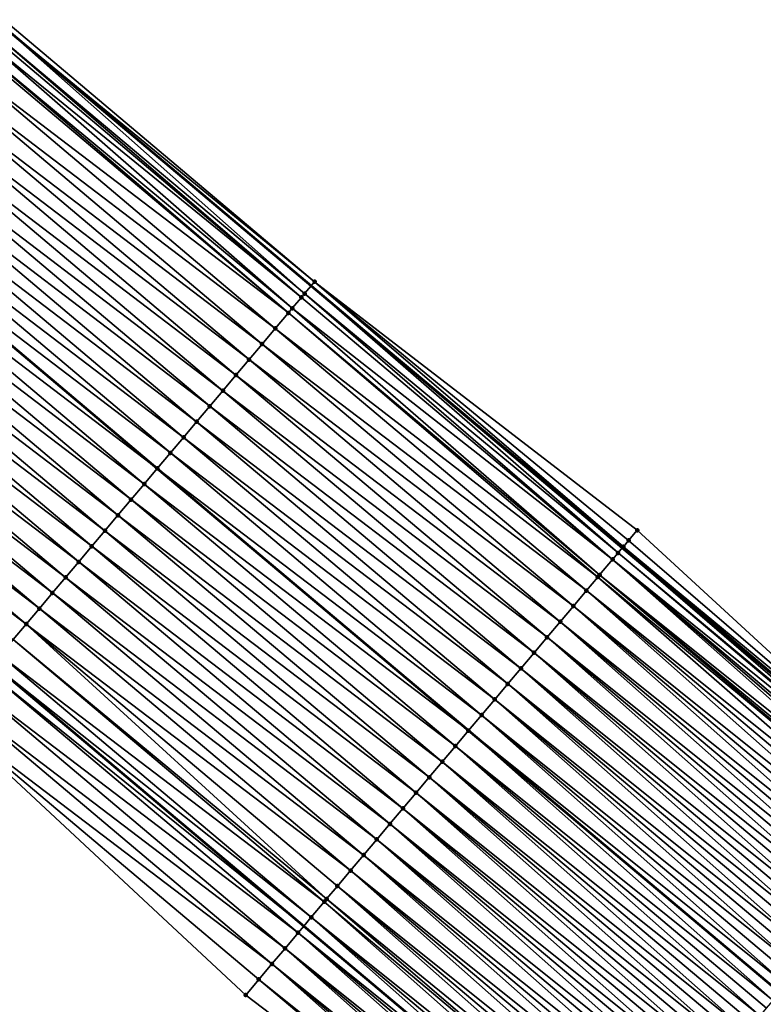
# Model space of a CAD drawing. Header units: feet. Extents: x 2007189 to 2022806, y 818621 to 837694.
# Tile 398 of 656: x 2016735 to 2016772, y 819123 to 819172. Entities that reach past the tile are written whole.
import ezdxf

# ---------------------------------------------------------------- set-up
doc = ezdxf.new("R2010")
doc.units = ezdxf.units.FT
doc.header["$MEASUREMENT"] = 0
for name, color, linetype, lineweight in [('EP_Travel Lane', 172, 'Continuous', 53), ('Road Shots', 141, 'Continuous', 100), ('Road X-Section', 40, 'Continuous', 13), ('STRIPING', 60, 'Continuous', 53)]:
    doc.layers.add(name, color=color, linetype=linetype, lineweight=lineweight)
doc.layers.add('I-77-MM17-21_SB-Surface-Border', color=7, linetype='Continuous')
doc.layers.add('I-77-MM17-21_SB-Surface-TIN', color=7, linetype='Continuous')

msp = doc.modelspace()

# ---------------------------------------------------------------- linework, layer by layer
at = {"layer": 'EP_Travel Lane'}
for points in [[(2016734.380056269, 819171.5816410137, 274.3019561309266), (2016749.65505463, 819158.6942299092, 274.5888565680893), (2016764.952011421, 819145.8127301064, 274.8540412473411), (2016780.24919519, 819132.9310391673, 275.095501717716), (2016795.546419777, 819120.0493138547, 275.3326984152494), (2016810.843294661, 819107.1678830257, 275.6064427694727), (2016826.140308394, 819094.2863352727, 275.865672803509), (2016841.437434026, 819081.4046932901, 276.1132194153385), (2016856.734659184, 819068.5229674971, 276.350354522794), (2016872.031767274, 819055.6413402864, 276.5997191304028), (2016887.328814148, 819042.7597646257, 276.8554896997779), (2016902.61822396, 819029.8883168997, 277.0957903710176), (2016917.924966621, 819017.0178879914, 277.3409258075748), (2016933.231830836, 819004.1473568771, 277.5682917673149), (2016948.538951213, 818991.2766103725, 277.7582244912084), (2016963.846316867, 818978.4056576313, 277.9123149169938), (2016979.153692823, 818965.5346962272, 278.0648903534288), (2016994.461046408, 818952.6637536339, 278.2207400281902), (2017009.768130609, 818939.7930375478, 278.4159691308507), (2017025.075442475, 818926.9221300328, 278.577906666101), (2017040.382905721, 818914.0510952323, 278.7177266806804), (2017055.672095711, 818901.2072486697, 278.841691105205), (2017071.0103465, 818888.3726488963, 278.9807868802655), (2017086.348633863, 818875.5380185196, 279.1001611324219)], [(2016733.999429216, 819140.1034043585, 274.1678343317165), (2016749.296424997, 819127.221880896, 274.4294133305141), (2016764.59372578, 819114.3401005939, 274.6591212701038), (2016779.89070353, 819101.4585923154, 274.9225861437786), (2016795.18778303, 819088.576998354, 275.1754161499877), (2016810.484822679, 819075.6954379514, 275.4324137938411), (2016825.782035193, 819062.8137319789, 275.6713380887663), (2016841.079173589, 819049.9320884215, 275.9180162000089), (2016856.376299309, 819037.0504555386, 276.1660225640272), (2016871.673332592, 819024.1689004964, 276.4236824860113), (2016886.982882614, 819011.2875277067, 276.6819348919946), (2016902.308022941, 818998.4390243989, 276.9303344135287), (2016917.633320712, 818985.5903890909, 277.155754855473), (2016932.95899216, 818972.7414404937, 277.3266247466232), (2016948.284831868, 818959.8923508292, 277.4729298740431), (2016963.610795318, 818947.0431574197, 277.6011788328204), (2016978.936536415, 818934.1941504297, 277.7618819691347), (2016994.26224747, 818921.3451686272, 277.9269635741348), (2017009.587746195, 818908.4963648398, 278.12305330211), (2017024.913461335, 818895.6473796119, 278.287547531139), (2017040.259477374, 818882.7864861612, 278.4217461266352), (2017055.598698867, 818869.9530697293, 278.5670416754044), (2017070.938029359, 818857.1195621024, 278.6535262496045), (2017086.277400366, 818844.286020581, 278.7181300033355)]]:
    msp.add_polyline3d(points, dxfattribs=at)
at = {"layer": 'I-77-MM17-21_SB-Surface-Border', "color": 3, "linetype": 'Continuous', "lineweight": -3}
for points in [[(2016734.553570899, 819171.7871374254, 274.2982413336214), (2016749.827811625, 819158.8992363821, 274.5862957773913), (2016765.686244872, 819146.6837108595, 274.8268820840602), (2016780.416064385, 819133.1290581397, 275.092997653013), (2016796.032614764, 819120.6261246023, 275.3180298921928), (2016811.648880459, 819108.1234309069, 275.5728208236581), (2016827.587508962, 819096.0029443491, 275.8056849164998), (2016841.914864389, 819081.9709663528, 276.091629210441), (2016857.209051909, 819069.0858257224, 276.3385874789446), (2016872.503199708, 819056.2007185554, 276.5896925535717), (2016887.797254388, 819043.3156898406, 276.8505400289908), (2016902.761911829, 819030.0591826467, 277.0942366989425), (2016918.068658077, 819017.1887507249, 277.3388480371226), (2016933.37552812, 819004.3182147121, 277.5653623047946), (2016948.682644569, 818991.4474715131, 277.755869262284), (2016964.311828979, 818978.9591840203, 277.9047523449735), (2016979.619272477, 818966.0881658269, 278.0474565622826), (2016995.248594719, 818953.5997624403, 278.1761907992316), (2017011.199279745, 818941.4944076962, 278.3663677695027), (2017025.540950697, 818927.4756597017, 278.5709130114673), (2017041.170315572, 818914.9872204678, 278.6934134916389), (2017056.457146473, 818902.1453214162, 278.8100806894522), (2017071.795391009, 818889.3107383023, 278.9555836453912), (2017086.491902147, 818875.709227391, 279.0983096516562)], [(2017085.954980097, 818843.9006351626, 278.6995043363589), (2017070.209611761, 818856.2489015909, 278.6138580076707), (2017054.652584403, 818868.8221821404, 278.51044431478), (2017039.253249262, 818881.5837598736, 278.3655220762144), (2017023.470538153, 818893.9304283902, 278.2235324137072), (2017007.420183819, 818905.9170554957, 278.0195860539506), (2016992.481850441, 818919.2264905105, 277.8362537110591), (2016977.717256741, 818932.7433000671, 277.7066960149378), (2016961.341886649, 818944.3440322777, 277.5491763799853), (2016947.274771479, 818958.6908833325, 277.4580087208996), (2016932.596480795, 818972.3101950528, 277.3185388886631), (2016915.047826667, 818982.5151392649, 277.131746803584), (2016900.012915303, 818995.7091841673, 276.9102384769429), (2016884.092850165, 819007.8499312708, 276.6463734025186), (2016869.116902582, 819021.1336139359, 276.3774182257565), (2016853.500769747, 819033.6361956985, 276.1087442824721), (2016837.88433416, 819046.1390325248, 275.8717059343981), (2016822.268144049, 819058.6416625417, 275.6090141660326), (2016807.295925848, 819071.909341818, 275.3812706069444), (2016792.001816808, 819084.7944163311, 275.1261050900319), (2016777.351884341, 819098.4443676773, 274.8844872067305), (2016762.380124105, 819111.7116611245, 274.6088648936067), (2016746.441525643, 819123.8321223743, 274.3728565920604), (2016731.791721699, 819137.481965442, 274.1178048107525)]]:
    msp.add_polyline3d(points, dxfattribs=at)
at = {"layer": 'I-77-MM17-21_SB-Surface-TIN', "color": 128, "linetype": 'Continuous', "lineweight": -3}
for points in [[(2016734.553570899, 819171.7871374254, 274.2982413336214), (2016734.380056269, 819171.5816410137, 274.3019561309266), (2016749.827811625, 819158.8992363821, 274.5862957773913)], [(2016733.908456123, 819171.0230517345, 274.3087190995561), (2016749.183442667, 819158.1345216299, 274.592861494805), (2016734.02535309, 819171.1615598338, 274.3095500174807)], [(2016734.02535309, 819171.1615598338, 274.3095500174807), (2016749.339620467, 819158.3199119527, 274.5935322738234), (2016734.380056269, 819171.5816410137, 274.3019561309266)], [(2016734.02535309, 819171.1615598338, 274.3095500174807), (2016749.183442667, 819158.1345216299, 274.592861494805), (2016749.339620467, 819158.3199119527, 274.5935322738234)], [(2016749.827811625, 819158.8992363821, 274.5862957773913), (2016734.380056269, 819171.5816410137, 274.3019561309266), (2016749.65505463, 819158.6942299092, 274.5888565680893)], [(2016749.339620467, 819158.3199119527, 274.5935322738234), (2016749.65505463, 819158.6942299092, 274.5888565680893), (2016734.380056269, 819171.5816410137, 274.3019561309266)], [(2016733.35069616, 819170.3619645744, 274.2938651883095), (2016748.729820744, 819157.5959355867, 274.5849545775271), (2016733.671812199, 819170.7426068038, 274.3043766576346)], [(2016733.671812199, 819170.7426068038, 274.3043766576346), (2016749.183442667, 819158.1345216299, 274.592861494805), (2016733.908456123, 819171.0230517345, 274.3087190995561)], [(2016733.671812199, 819170.7426068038, 274.3043766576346), (2016748.729820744, 819157.5959355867, 274.5849545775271), (2016749.183442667, 819158.1345216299, 274.592861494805)], [(2016732.618845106, 819169.4943582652, 274.2652937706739), (2016748.539262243, 819157.3696480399, 274.5797206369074), (2016733.263616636, 819170.25873368, 274.2905431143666)], [(2016733.263616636, 819170.25873368, 274.2905431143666), (2016748.539262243, 819157.3696480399, 274.5797206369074), (2016733.35069616, 819170.3619645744, 274.2938651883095)], [(2016733.35069616, 819170.3619645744, 274.2938651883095), (2016748.539262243, 819157.3696480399, 274.5797206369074), (2016748.729820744, 819157.5959355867, 274.5849545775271)], [(2016731.974019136, 819168.7300288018, 274.2457109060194), (2016747.895154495, 819156.604713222, 274.5589833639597), (2016732.618845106, 819169.4943582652, 274.2652937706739)], [(2016732.618845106, 819169.4943582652, 274.2652937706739), (2016747.895154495, 819156.604713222, 274.5589833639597), (2016748.539262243, 819157.3696480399, 274.5797206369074)], [(2016731.329152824, 819167.965733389, 274.2303269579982), (2016747.251024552, 819155.8397971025, 274.5405659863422), (2016731.974019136, 819168.7300288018, 274.2457109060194)], [(2016731.974019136, 819168.7300288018, 274.2457109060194), (2016747.251024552, 819155.8397971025, 274.5405659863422), (2016747.895154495, 819156.604713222, 274.5589833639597)], [(2016730.684285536, 819167.2014388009, 274.2150447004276), (2016746.606871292, 819155.0749006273, 274.5245858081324), (2016731.329152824, 819167.965733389, 274.2303269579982)], [(2016731.329152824, 819167.965733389, 274.2303269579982), (2016746.606871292, 819155.0749006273, 274.5245858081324), (2016747.251024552, 819155.8397971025, 274.5405659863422)], [(2016730.039423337, 819166.4371399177, 274.1992328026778), (2016745.962719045, 819154.310003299, 274.5084997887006), (2016730.684285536, 819167.2014388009, 274.2150447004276)], [(2016730.684285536, 819167.2014388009, 274.2150447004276), (2016745.962719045, 819154.310003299, 274.5084997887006), (2016746.606871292, 819155.0749006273, 274.5245858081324)], [(2016729.394579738, 819165.6728253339, 274.1814847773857), (2016745.318578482, 819153.5450961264, 274.4911924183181), (2016730.039423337, 819166.4371399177, 274.1992328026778)], [(2016730.039423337, 819166.4371399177, 274.1992328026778), (2016745.318578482, 819153.5450961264, 274.4911924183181), (2016745.962719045, 819154.310003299, 274.5084997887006)], [(2016728.749747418, 819164.9085012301, 274.1625628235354), (2016744.674448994, 819152.7801796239, 274.4727275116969), (2016729.394579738, 819165.6728253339, 274.1814847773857)], [(2016729.394579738, 819165.6728253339, 274.1814847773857), (2016744.674448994, 819152.7801796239, 274.4727275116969), (2016745.318578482, 819153.5450961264, 274.4911924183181)], [(2016728.104917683, 819164.1441749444, 274.14337180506), (2016744.030328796, 819152.0152552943, 274.4532915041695), (2016728.749747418, 819164.9085012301, 274.1625628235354)], [(2016728.749747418, 819164.9085012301, 274.1625628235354), (2016744.030328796, 819152.0152552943, 274.4532915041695), (2016744.674448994, 819152.7801796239, 274.4727275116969)], [(2016727.460077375, 819163.3798575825, 274.1252812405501), (2016743.38619358, 819151.2503436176, 274.4354253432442), (2016728.104917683, 819164.1441749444, 274.14337180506)], [(2016728.104917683, 819164.1441749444, 274.14337180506), (2016743.38619358, 819151.2503436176, 274.4354253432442), (2016744.030328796, 819152.0152552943, 274.4532915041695)], [(2016727.460077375, 819163.3798575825, 274.1252812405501), (2016726.815235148, 819162.6155415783, 274.107376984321), (2016742.742045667, 819150.4854426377, 274.4188862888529)], [(2016727.460077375, 819163.3798575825, 274.1252812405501), (2016742.742045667, 819150.4854426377, 274.4188862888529), (2016743.38619358, 819151.2503436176, 274.4354253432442)], [(2016726.170388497, 819161.8512298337, 274.0899601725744), (2016742.097894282, 819149.720544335, 274.4026973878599), (2016726.815235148, 819162.6155415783, 274.107376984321)], [(2016742.742045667, 819150.4854426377, 274.4188862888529), (2016726.815235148, 819162.6155415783, 274.107376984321), (2016742.097894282, 819149.720544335, 274.4026973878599)], [(2016725.525535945, 819161.0869228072, 274.0731440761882), (2016741.453742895, 819148.9556465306, 274.3865342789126), (2016726.170388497, 819161.8512298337, 274.0899601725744)], [(2016726.170388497, 819161.8512298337, 274.0899601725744), (2016741.453742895, 819148.9556465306, 274.3865342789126), (2016742.097894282, 819149.720544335, 274.4026973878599)], [(2016724.880683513, 819160.3226156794, 274.0563155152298), (2016740.809591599, 819148.1907484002, 274.3703487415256), (2016725.525535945, 819161.0869228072, 274.0731440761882)], [(2016725.525535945, 819161.0869228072, 274.0731440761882), (2016740.809591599, 819148.1907484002, 274.3703487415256), (2016741.453742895, 819148.9556465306, 274.3865342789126)], [(2016724.235834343, 819159.5583057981, 274.0391473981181), (2016740.165468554, 819147.4258264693, 274.3512103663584), (2016724.880683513, 819160.3226156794, 274.0563155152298)], [(2016724.880683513, 819160.3226156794, 274.0563155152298), (2016740.165468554, 819147.4258264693, 274.3512103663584), (2016740.809591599, 819148.1907484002, 274.3703487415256)], [(2016723.590988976, 819158.793992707, 274.0215834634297), (2016739.52134897, 819146.6609016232, 274.3317102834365), (2016724.235834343, 819159.5583057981, 274.0391473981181)], [(2016724.235834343, 819159.5583057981, 274.0391473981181), (2016739.52134897, 819146.6609016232, 274.3317102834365), (2016740.165468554, 819147.4258264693, 274.3512103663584)], [(2016722.946140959, 819158.0296818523, 274.0042952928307), (2016738.877224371, 819145.8959810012, 274.3127342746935), (2016723.590988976, 819158.793992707, 274.0215834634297)], [(2016723.590988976, 819158.793992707, 274.0215834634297), (2016738.877224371, 819145.8959810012, 274.3127342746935), (2016739.52134897, 819146.6609016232, 274.3317102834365)], [(2016749.339620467, 819158.3199119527, 274.5935322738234), (2016764.746660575, 819145.5688916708, 274.8491719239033), (2016749.65505463, 819158.6942299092, 274.5888565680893)], [(2016765.00514308, 819145.8758198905, 274.8553011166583), (2016749.827811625, 819158.8992363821, 274.5862957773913), (2016749.65505463, 819158.6942299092, 274.5888565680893)], [(2016765.00514308, 819145.8758198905, 274.8553011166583), (2016749.65505463, 819158.6942299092, 274.5888565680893), (2016764.952011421, 819145.8127301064, 274.8540412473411)], [(2016764.746660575, 819145.5688916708, 274.8491719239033), (2016764.952011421, 819145.8127301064, 274.8540412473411), (2016749.65505463, 819158.6942299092, 274.5888565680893)], [(2016765.686244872, 819146.6837108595, 274.8268820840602), (2016749.827811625, 819158.8992363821, 274.5862957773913), (2016765.26405788, 819146.1827143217, 274.8332623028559)], [(2016765.26405788, 819146.1827143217, 274.8332623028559), (2016749.827811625, 819158.8992363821, 274.5862957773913), (2016765.00514308, 819145.8758198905, 274.8553011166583)], [(2016748.729820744, 819157.5959355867, 274.5849545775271), (2016764.477565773, 819145.2494352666, 274.8465564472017), (2016749.183442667, 819158.1345216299, 274.592861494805)], [(2016749.183442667, 819158.1345216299, 274.592861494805), (2016764.477565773, 819145.2494352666, 274.8465564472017), (2016749.339620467, 819158.3199119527, 274.5935322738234)], [(2016749.339620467, 819158.3199119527, 274.5935322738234), (2016764.477565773, 819145.2494352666, 274.8465564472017), (2016764.746660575, 819145.5688916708, 274.8491719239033)], [(2016722.301293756, 819157.265370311, 273.986922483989), (2016738.233111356, 819145.1310506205, 274.2925475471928), (2016722.946140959, 819158.0296818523, 274.0042952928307)], [(2016722.946140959, 819158.0296818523, 274.0042952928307), (2016738.233111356, 819145.1310506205, 274.2925475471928), (2016738.877224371, 819145.8959810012, 274.3127342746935)], [(2016748.539262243, 819157.3696480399, 274.5797206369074), (2016763.833433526, 819144.4845210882, 274.828379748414), (2016748.729820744, 819157.5959355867, 274.5849545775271)], [(2016748.729820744, 819157.5959355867, 274.5849545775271), (2016763.833433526, 819144.4845210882, 274.828379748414), (2016764.477565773, 819145.2494352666, 274.8465564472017)], [(2016721.656463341, 819156.5010445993, 273.9678022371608), (2016737.588999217, 819144.3661195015, 274.2722692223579), (2016722.301293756, 819157.265370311, 273.986922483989)], [(2016722.301293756, 819157.265370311, 273.986922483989), (2016737.588999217, 819144.3661195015, 274.2722692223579), (2016738.233111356, 819145.1310506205, 274.2925475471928)], [(2016747.895154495, 819156.604713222, 274.5589833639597), (2016763.746620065, 819144.3814147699, 274.8251897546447), (2016748.539262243, 819157.3696480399, 274.5797206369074)], [(2016748.539262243, 819157.3696480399, 274.5797206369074), (2016763.746620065, 819144.3814147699, 274.8251897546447), (2016763.833433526, 819144.4845210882, 274.828379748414)], [(2016721.011634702, 819155.736717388, 273.9484970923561), (2016736.944880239, 819143.6011941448, 274.252705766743), (2016721.656463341, 819156.5010445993, 273.9678022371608)], [(2016721.656463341, 819156.5010445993, 273.9678022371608), (2016736.944880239, 819143.6011941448, 274.252705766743), (2016737.588999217, 819144.3661195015, 274.2722692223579)], [(2016747.251024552, 819155.8397971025, 274.5405659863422), (2016763.189346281, 819143.7195689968, 274.8054992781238), (2016747.895154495, 819156.604713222, 274.5589833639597)], [(2016747.895154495, 819156.604713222, 274.5589833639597), (2016763.189346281, 819143.7195689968, 274.8054992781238), (2016763.746620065, 819144.3814147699, 274.8251897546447)], [(2016720.36679642, 819154.9723983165, 273.9301956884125), (2016736.300761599, 819142.8362685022, 274.2331068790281), (2016721.011634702, 819155.736717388, 273.9484970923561)], [(2016721.011634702, 819155.736717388, 273.9484970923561), (2016736.300761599, 819142.8362685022, 274.2331068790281), (2016736.944880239, 819143.6011941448, 274.252705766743)], [(2016746.606871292, 819155.0749006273, 274.5245858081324), (2016762.545224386, 819142.9546460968, 274.7862404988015), (2016747.251024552, 819155.8397971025, 274.5405659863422)], [(2016747.251024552, 819155.8397971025, 274.5405659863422), (2016762.545224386, 819142.9546460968, 274.7862404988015), (2016763.189346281, 819143.7195689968, 274.8054992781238)], [(2016719.721949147, 819154.2080868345, 273.9128301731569), (2016735.656645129, 819142.0713410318, 274.2132812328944), (2016720.36679642, 819154.9723983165, 273.9301956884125)], [(2016720.36679642, 819154.9723983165, 273.9301956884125), (2016735.656645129, 819142.0713410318, 274.2132812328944), (2016736.300761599, 819142.8362685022, 274.2331068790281)], [(2016745.962719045, 819154.310003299, 274.5084997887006), (2016761.90108974, 819142.1897339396, 274.7683145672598), (2016746.606871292, 819155.0749006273, 274.5245858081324)], [(2016746.606871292, 819155.0749006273, 274.5245858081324), (2016761.90108974, 819142.1897339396, 274.7683145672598), (2016762.545224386, 819142.9546460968, 274.7862404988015)], [(2016719.721949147, 819154.2080868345, 273.9128301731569), (2016735.012527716, 819141.3064143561, 274.1935541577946), (2016735.656645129, 819142.0713410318, 274.2132812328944)], [(2016745.318578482, 819153.5450961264, 274.4911924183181), (2016761.256945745, 819141.4248296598, 274.7513659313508), (2016745.962719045, 819154.310003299, 274.5084997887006)], [(2016745.962719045, 819154.310003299, 274.5084997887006), (2016761.256945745, 819141.4248296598, 274.7513659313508), (2016761.90108974, 819142.1897339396, 274.7683145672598)], [(2016744.674448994, 819152.7801796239, 274.4727275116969), (2016760.612787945, 819140.6599370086, 274.7358600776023), (2016745.318578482, 819153.5450961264, 274.4911924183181)], [(2016745.318578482, 819153.5450961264, 274.4911924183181), (2016760.612787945, 819140.6599370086, 274.7358600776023), (2016761.256945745, 819141.4248296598, 274.7513659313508)], [(2016744.030328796, 819152.0152552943, 274.4532915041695), (2016759.968665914, 819139.8950142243, 274.7166156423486), (2016744.674448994, 819152.7801796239, 274.4727275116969)], [(2016744.674448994, 819152.7801796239, 274.4727275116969), (2016759.968665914, 819139.8950142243, 274.7166156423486), (2016760.612787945, 819140.6599370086, 274.7358600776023)], [(2016743.38619358, 819151.2503436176, 274.4354253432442), (2016759.324555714, 819139.1300814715, 274.6961344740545), (2016744.030328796, 819152.0152552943, 274.4532915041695)], [(2016744.030328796, 819152.0152552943, 274.4532915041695), (2016759.324555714, 819139.1300814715, 274.6961344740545), (2016759.968665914, 819139.8950142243, 274.7166156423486)], [(2016742.742045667, 819150.4854426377, 274.4188862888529), (2016758.680418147, 819138.3651717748, 274.678513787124), (2016743.38619358, 819151.2503436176, 274.4354253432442)], [(2016743.38619358, 819151.2503436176, 274.4354253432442), (2016758.680418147, 819138.3651717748, 274.678513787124), (2016759.324555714, 819139.1300814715, 274.6961344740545)], [(2016742.742045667, 819150.4854426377, 274.4188862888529), (2016742.097894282, 819149.720544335, 274.4026973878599), (2016758.036269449, 819137.6002714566, 274.6620566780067)], [(2016742.742045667, 819150.4854426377, 274.4188862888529), (2016758.036269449, 819137.6002714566, 274.6620566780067), (2016758.680418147, 819138.3651717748, 274.678513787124)], [(2016741.453742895, 819148.9556465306, 274.3865342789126), (2016757.392115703, 819136.8353751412, 274.6461143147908), (2016742.097894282, 819149.720544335, 274.4026973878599)], [(2016758.036269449, 819137.6002714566, 274.6620566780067), (2016742.097894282, 819149.720544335, 274.4026973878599), (2016757.392115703, 819136.8353751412, 274.6461143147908)], [(2016740.809591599, 819148.1907484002, 274.3703487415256), (2016756.747956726, 819136.0704837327, 274.6307444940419), (2016741.453742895, 819148.9556465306, 274.3865342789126)], [(2016741.453742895, 819148.9556465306, 274.3865342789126), (2016756.747956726, 819136.0704837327, 274.6307444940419), (2016757.392115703, 819136.8353751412, 274.6461143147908)], [(2016740.165468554, 819147.4258264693, 274.3512103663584), (2016756.103815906, 819135.3055767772, 274.6134639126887), (2016740.809591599, 819148.1907484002, 274.3703487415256)], [(2016740.809591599, 819148.1907484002, 274.3703487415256), (2016756.103815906, 819135.3055767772, 274.6134639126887), (2016756.747956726, 819136.0704837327, 274.6307444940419)], [(2016739.52134897, 819146.6609016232, 274.3317102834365), (2016755.459683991, 819134.5406623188, 274.5952524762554), (2016740.165468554, 819147.4258264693, 274.3512103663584)], [(2016740.165468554, 819147.4258264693, 274.3512103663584), (2016755.459683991, 819134.5406623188, 274.5952524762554), (2016756.103815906, 819135.3055767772, 274.6134639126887)], [(2016738.877224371, 819145.8959810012, 274.3127342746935), (2016754.815543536, 819133.7757550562, 274.5779337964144), (2016739.52134897, 819146.6609016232, 274.3317102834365)], [(2016739.52134897, 819146.6609016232, 274.3317102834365), (2016754.815543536, 819133.7757550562, 274.5779337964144), (2016755.459683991, 819134.5406623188, 274.5952524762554)], [(2016765.686244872, 819146.6837108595, 274.8268820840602), (2016765.26405788, 819146.1827143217, 274.8332623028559), (2016780.416064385, 819133.1290581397, 275.092997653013)], [(2016765.26405788, 819146.1827143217, 274.8332623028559), (2016765.00514308, 819145.8758198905, 274.8553011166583), (2016780.416064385, 819133.1290581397, 275.092997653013)], [(2016738.233111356, 819145.1310506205, 274.2925475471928), (2016754.171404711, 819133.0108464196, 274.5604446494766), (2016738.877224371, 819145.8959810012, 274.3127342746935)], [(2016738.877224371, 819145.8959810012, 274.3127342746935), (2016754.171404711, 819133.0108464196, 274.5604446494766), (2016754.815543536, 819133.7757550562, 274.5779337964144)], [(2016764.477565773, 819145.2494352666, 274.8465564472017), (2016780.035300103, 819132.6772010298, 275.0979459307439), (2016764.746660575, 819145.5688916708, 274.8491719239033)], [(2016764.746660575, 819145.5688916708, 274.8491719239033), (2016780.093865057, 819132.7467132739, 275.0978326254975), (2016764.952011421, 819145.8127301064, 274.8540412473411)], [(2016764.746660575, 819145.5688916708, 274.8491719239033), (2016780.035300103, 819132.6772010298, 275.0979459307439), (2016780.093865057, 819132.7467132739, 275.0978326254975)], [(2016765.00514308, 819145.8758198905, 274.8553011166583), (2016764.952011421, 819145.8127301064, 274.8540412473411), (2016780.24919519, 819132.9310391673, 275.095501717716)], [(2016780.093865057, 819132.7467132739, 275.0978326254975), (2016780.24919519, 819132.9310391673, 275.095501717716), (2016764.952011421, 819145.8127301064, 274.8540412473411)], [(2016765.00514308, 819145.8758198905, 274.8553011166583), (2016780.24919519, 819132.9310391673, 275.095501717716), (2016780.416064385, 819133.1290581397, 275.092997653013)], [(2016737.588999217, 819144.3661195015, 274.2722692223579), (2016753.527269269, 819132.245934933, 274.5426019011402), (2016738.233111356, 819145.1310506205, 274.2925475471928)], [(2016738.233111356, 819145.1310506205, 274.2925475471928), (2016753.527269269, 819132.245934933, 274.5426019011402), (2016754.171404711, 819133.0108464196, 274.5604446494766)], [(2016763.833433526, 819144.4845210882, 274.828379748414), (2016779.449660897, 819131.9818596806, 275.0871727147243), (2016764.477565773, 819145.2494352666, 274.8465564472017)], [(2016764.477565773, 819145.2494352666, 274.8465564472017), (2016779.771734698, 819132.3643103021, 275.0954585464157), (2016780.035300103, 819132.6772010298, 275.0979459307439)], [(2016764.477565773, 819145.2494352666, 274.8465564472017), (2016779.621954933, 819132.1864660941, 275.0923095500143), (2016779.771734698, 819132.3643103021, 275.0954585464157)], [(2016764.477565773, 819145.2494352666, 274.8465564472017), (2016779.449660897, 819131.9818596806, 275.0871727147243), (2016779.621954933, 819132.1864660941, 275.0923095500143)], [(2016736.944880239, 819143.6011941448, 274.252705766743), (2016752.883145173, 819131.4810138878, 274.5235732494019), (2016737.588999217, 819144.3661195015, 274.2722692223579)], [(2016737.588999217, 819144.3661195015, 274.2722692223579), (2016752.883145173, 819131.4810138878, 274.5235732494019), (2016753.527269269, 819132.245934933, 274.5426019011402)], [(2016763.189346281, 819143.7195689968, 274.8054992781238), (2016778.805587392, 819131.2168960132, 275.0628561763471), (2016763.746620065, 819144.3814147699, 274.8251897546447)], [(2016763.746620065, 819144.3814147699, 274.8251897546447), (2016779.12761974, 819131.5993815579, 275.075474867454), (2016763.833433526, 819144.4845210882, 274.828379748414)], [(2016763.746620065, 819144.3814147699, 274.8251897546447), (2016778.805587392, 819131.2168960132, 275.0628561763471), (2016779.12761974, 819131.5993815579, 275.075474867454)], [(2016763.833433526, 819144.4845210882, 274.828379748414), (2016779.242608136, 819131.7359542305, 275.0798877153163), (2016779.449660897, 819131.9818596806, 275.0871727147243)], [(2016763.833433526, 819144.4845210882, 274.828379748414), (2016779.12761974, 819131.5993815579, 275.075474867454), (2016779.242608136, 819131.7359542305, 275.0798877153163)], [(2016736.300761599, 819142.8362685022, 274.2331068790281), (2016752.239044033, 819130.7160735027, 274.5021451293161), (2016736.944880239, 819143.6011941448, 274.252705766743)], [(2016736.944880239, 819143.6011941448, 274.252705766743), (2016752.239044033, 819130.7160735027, 274.5021451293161), (2016752.883145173, 819131.4810138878, 274.5235732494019)], [(2016762.545224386, 819142.9546460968, 274.7862404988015), (2016778.161527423, 819130.4519209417, 275.037124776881), (2016763.189346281, 819143.7195689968, 274.8054992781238)], [(2016763.189346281, 819143.7195689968, 274.8054992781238), (2016778.483559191, 819130.8344069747, 275.0498040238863), (2016778.805587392, 819131.2168960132, 275.0628561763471)], [(2016763.189346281, 819143.7195689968, 274.8054992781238), (2016778.161527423, 819130.4519209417, 275.037124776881), (2016778.483559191, 819130.8344069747, 275.0498040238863)], [(2016735.656645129, 819142.0713410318, 274.2132812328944), (2016751.594938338, 819129.9511369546, 274.4811930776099), (2016736.300761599, 819142.8362685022, 274.2331068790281)], [(2016736.300761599, 819142.8362685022, 274.2331068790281), (2016751.594938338, 819129.9511369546, 274.4811930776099), (2016752.239044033, 819130.7160735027, 274.5021451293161)], [(2016761.90108974, 819142.1897339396, 274.7683145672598), (2016777.517416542, 819129.6869887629, 275.0167149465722), (2016762.545224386, 819142.9546460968, 274.7862404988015)], [(2016762.545224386, 819142.9546460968, 274.7862404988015), (2016777.839479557, 819130.0694484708, 275.0261281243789), (2016778.161527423, 819130.4519209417, 275.037124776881)], [(2016762.545224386, 819142.9546460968, 274.7862404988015), (2016777.517416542, 819129.6869887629, 275.0167149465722), (2016777.839479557, 819130.0694484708, 275.0261281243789)], [(2016761.256945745, 819141.4248296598, 274.7513659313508), (2016776.873279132, 819128.9220789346, 274.9990780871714), (2016761.90108974, 819142.1897339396, 274.7683145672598)], [(2016761.90108974, 819142.1897339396, 274.7683145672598), (2016777.19534898, 819129.3045328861, 275.0077770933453), (2016777.517416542, 819129.6869887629, 275.0167149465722)], [(2016761.90108974, 819142.1897339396, 274.7683145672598), (2016776.873279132, 819128.9220789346, 274.9990780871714), (2016777.19534898, 819129.3045328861, 275.0077770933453)], [(2016735.012527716, 819141.3064143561, 274.1935541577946), (2016750.420813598, 819128.5568690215, 274.4489980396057), (2016735.656645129, 819142.0713410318, 274.2132812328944)], [(2016735.656645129, 819142.0713410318, 274.2132812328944), (2016750.950804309, 819129.1862242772, 274.4632026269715), (2016751.594938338, 819129.9511369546, 274.4811930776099)], [(2016735.656645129, 819142.0713410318, 274.2132812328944), (2016750.420813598, 819128.5568690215, 274.4489980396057), (2016750.950804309, 819129.1862242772, 274.4632026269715)], [(2016734.36839253, 819140.5415026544, 274.1756848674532), (2016750.306660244, 819128.4213200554, 274.4462612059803), (2016735.012527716, 819141.3064143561, 274.1935541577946)], [(2016735.012527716, 819141.3064143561, 274.1935541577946), (2016750.306660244, 819128.4213200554, 274.4462612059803), (2016750.420813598, 819128.5568690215, 274.4489980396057)], [(2016760.612787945, 819140.6599370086, 274.7358600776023), (2016776.229144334, 819128.1571669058, 274.9811682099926), (2016761.256945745, 819141.4248296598, 274.7513659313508)], [(2016761.256945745, 819141.4248296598, 274.7513659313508), (2016776.551209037, 819128.539625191, 274.9904048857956), (2016776.873279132, 819128.9220789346, 274.9990780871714)], [(2016761.256945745, 819141.4248296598, 274.7513659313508), (2016776.229144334, 819128.1571669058, 274.9811682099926), (2016776.551209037, 819128.539625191, 274.9904048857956)], [(2016759.968665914, 819139.8950142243, 274.7166156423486), (2016775.585032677, 819127.392235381, 274.9608395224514), (2016760.612787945, 819140.6599370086, 274.7358600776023)], [(2016760.612787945, 819140.6599370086, 274.7358600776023), (2016775.90708834, 819127.7747012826, 274.9710211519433), (2016776.229144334, 819128.1571669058, 274.9811682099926)], [(2016760.612787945, 819140.6599370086, 274.7358600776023), (2016775.585032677, 819127.392235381, 274.9608395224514), (2016775.90708834, 819127.7747012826, 274.9710211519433)], [(2016734.36839253, 819140.5415026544, 274.1756848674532), (2016733.999429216, 819140.1034043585, 274.1678343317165), (2016749.662479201, 819127.6564469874, 274.433184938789)], [(2016734.36839253, 819140.5415026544, 274.1756848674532), (2016749.662479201, 819127.6564469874, 274.433184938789), (2016750.306660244, 819128.4213200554, 274.4462612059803)], [(2016733.080033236, 819139.0117541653, 274.1492407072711), (2016749.018236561, 819126.8916258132, 274.426547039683), (2016733.724217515, 819139.776624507, 274.1619785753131)], [(2016733.724217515, 819139.776624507, 274.1619785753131), (2016749.296424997, 819127.221880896, 274.4294133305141), (2016733.999429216, 819140.1034043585, 274.1678343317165)], [(2016733.724217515, 819139.776624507, 274.1619785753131), (2016749.018236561, 819126.8916258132, 274.426547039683), (2016749.296424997, 819127.221880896, 274.4294133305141)], [(2016749.662479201, 819127.6564469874, 274.433184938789), (2016733.999429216, 819140.1034043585, 274.1678343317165), (2016749.296424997, 819127.221880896, 274.4294133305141)], [(2016759.324555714, 819139.1300814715, 274.6961344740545), (2016774.940928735, 819126.6272973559, 274.9397043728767), (2016759.968665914, 819139.8950142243, 274.7166156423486)], [(2016759.968665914, 819139.8950142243, 274.7166156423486), (2016775.262979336, 819127.009767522, 274.9504150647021), (2016775.585032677, 819127.392235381, 274.9608395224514)], [(2016759.968665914, 819139.8950142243, 274.7166156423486), (2016774.940928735, 819126.6272973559, 274.9397043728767), (2016775.262979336, 819127.009767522, 274.9504150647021)], [(2016732.435868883, 819138.2468670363, 274.1344200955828), (2016748.374005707, 819126.1267947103, 274.4186772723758), (2016733.080033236, 819139.0117541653, 274.1492407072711)], [(2016733.080033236, 819139.0117541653, 274.1492407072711), (2016748.374005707, 819126.1267947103, 274.4186772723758), (2016749.018236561, 819126.8916258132, 274.426547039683)], [(2016758.680418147, 819138.3651717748, 274.678513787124), (2016774.296813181, 819125.8623691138, 274.9197829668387), (2016759.324555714, 819139.1300814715, 274.6961344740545)], [(2016759.324555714, 819139.1300814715, 274.6961344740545), (2016774.618873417, 819126.2448311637, 274.9294866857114), (2016774.940928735, 819126.6272973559, 274.9397043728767)], [(2016759.324555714, 819139.1300814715, 274.6961344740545), (2016774.296813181, 819125.8623691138, 274.9197829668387), (2016774.618873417, 819126.2448311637, 274.9294866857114)], [(2016731.791721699, 819137.481965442, 274.1178048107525), (2016747.729816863, 819125.3619282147, 274.4064164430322), (2016732.435868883, 819138.2468670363, 274.1344200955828)], [(2016732.435868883, 819138.2468670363, 274.1344200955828), (2016747.729816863, 819125.3619282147, 274.4064164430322), (2016748.374005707, 819126.1267947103, 274.4186772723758)], [(2016758.036269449, 819137.6002714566, 274.6620566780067), (2016773.652684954, 819125.0974515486, 274.9011861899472), (2016758.680418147, 819138.3651717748, 274.678513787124)], [(2016758.680418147, 819138.3651717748, 274.678513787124), (2016773.974749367, 819125.4799100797, 274.9104533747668), (2016774.296813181, 819125.8623691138, 274.9197829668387)], [(2016758.680418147, 819138.3651717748, 274.678513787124), (2016773.652684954, 819125.0974515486, 274.9011861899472), (2016773.974749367, 819125.4799100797, 274.9104533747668)], [(2016731.791721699, 819137.481965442, 274.1178048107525), (2016747.085654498, 819124.5970394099, 274.3913877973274), (2016747.729816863, 819125.3619282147, 274.4064164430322)], [(2016731.791721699, 819137.481965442, 274.1178048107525), (2016746.441525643, 819123.8321223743, 274.3728565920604), (2016747.085654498, 819124.5970394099, 274.3913877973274)], [(2016758.036269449, 819137.6002714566, 274.6620566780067), (2016757.392115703, 819136.8353751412, 274.6461143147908), (2016773.008546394, 819124.3325426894, 274.8836695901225)], [(2016758.036269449, 819137.6002714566, 274.6620566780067), (2016773.330616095, 819124.7149967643, 274.8923838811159), (2016773.652684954, 819125.0974515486, 274.9011861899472)], [(2016758.036269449, 819137.6002714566, 274.6620566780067), (2016773.008546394, 819124.3325426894, 274.8836695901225), (2016773.330616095, 819124.7149967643, 274.8923838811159)], [(2016756.747956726, 819136.0704837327, 274.6307444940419), (2016772.364412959, 819123.5676295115, 274.8656171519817), (2016757.392115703, 819136.8353751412, 274.6461143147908)], [(2016773.008546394, 819124.3325426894, 274.8836695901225), (2016757.392115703, 819136.8353751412, 274.6461143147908), (2016772.686479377, 819123.9500861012, 274.8746617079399)], [(2016772.364412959, 819123.5676295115, 274.8656171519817), (2016772.686479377, 819123.9500861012, 274.8746617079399), (2016757.392115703, 819136.8353751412, 274.6461143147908)], [(2016756.103815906, 819135.3055767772, 274.6134639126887), (2016771.72028207, 819122.8027141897, 274.8472987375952), (2016756.747956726, 819136.0704837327, 274.6307444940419)], [(2016756.747956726, 819136.0704837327, 274.6307444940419), (2016772.042347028, 819123.1851722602, 274.8565087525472), (2016772.364412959, 819123.5676295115, 274.8656171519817)], [(2016756.747956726, 819136.0704837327, 274.6307444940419), (2016771.72028207, 819122.8027141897, 274.8472987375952), (2016772.042347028, 819123.1851722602, 274.8565087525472)], [(2016755.459683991, 819134.5406623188, 274.5952524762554), (2016771.076152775, 819122.0377975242, 274.8288136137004), (2016756.103815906, 819135.3055767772, 274.6134639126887)], [(2016756.103815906, 819135.3055767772, 274.6134639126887), (2016771.398217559, 819122.4202557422, 274.8380419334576), (2016771.72028207, 819122.8027141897, 274.8472987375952)], [(2016756.103815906, 819135.3055767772, 274.6134639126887), (2016771.076152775, 819122.0377975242, 274.8288136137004), (2016771.398217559, 819122.4202557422, 274.8380419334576)], [(2016754.815543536, 819133.7757550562, 274.5779337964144), (2016770.43201904, 819121.2728846, 274.8107926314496), (2016755.459683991, 819134.5406623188, 274.5952524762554)], [(2016755.459683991, 819134.5406623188, 274.5952524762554), (2016770.754086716, 819121.655340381, 274.8197186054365), (2016771.076152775, 819122.0377975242, 274.8288136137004)], [(2016755.459683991, 819134.5406623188, 274.5952524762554), (2016770.43201904, 819121.2728846, 274.8107926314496), (2016770.754086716, 819121.655340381, 274.8197186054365)], [(2016754.171404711, 819133.0108464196, 274.5604446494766), (2016769.787878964, 819120.507977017, 274.7934343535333), (2016754.815543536, 819133.7757550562, 274.5779337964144)], [(2016754.815543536, 819133.7757550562, 274.5779337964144), (2016770.109949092, 819120.8904307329, 274.8021041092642), (2016770.43201904, 819121.2728846, 274.8107926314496)], [(2016754.815543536, 819133.7757550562, 274.5779337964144), (2016769.787878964, 819120.507977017, 274.7934343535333), (2016770.109949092, 819120.8904307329, 274.8021041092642)], [(2016753.527269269, 819132.245934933, 274.5426019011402), (2016769.143742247, 819119.7430666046, 274.7757250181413), (2016754.171404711, 819133.0108464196, 274.5604446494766)], [(2016754.171404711, 819133.0108464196, 274.5604446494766), (2016769.465810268, 819120.1255220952, 274.7846149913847), (2016769.787878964, 819120.507977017, 274.7934343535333)], [(2016754.171404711, 819133.0108464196, 274.5604446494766), (2016769.143742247, 819119.7430666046, 274.7757250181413), (2016769.465810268, 819120.1255220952, 274.7846149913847)], [(2016752.883145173, 819131.4810138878, 274.5235732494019), (2016768.499612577, 819118.9781502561, 274.7572792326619), (2016753.527269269, 819132.245934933, 274.5426019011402)], [(2016753.527269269, 819132.245934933, 274.5426019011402), (2016768.821675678, 819119.3606098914, 274.7666833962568), (2016769.143742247, 819119.7430666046, 274.7757250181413)], [(2016753.527269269, 819132.245934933, 274.5426019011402), (2016768.499612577, 819118.9781502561, 274.7572792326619), (2016768.821675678, 819119.3606098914, 274.7666833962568)], [(2016752.239044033, 819130.7160735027, 274.5021451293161), (2016767.855492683, 819118.2132256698, 274.7378113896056), (2016752.883145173, 819131.4810138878, 274.5235732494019)], [(2016752.883145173, 819131.4810138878, 274.5235732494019), (2016768.177552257, 819118.5956882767, 274.7475842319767), (2016768.499612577, 819118.9781502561, 274.7572792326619)], [(2016752.883145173, 819131.4810138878, 274.5235732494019), (2016767.855492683, 819118.2132256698, 274.7378113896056), (2016768.177552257, 819118.5956882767, 274.7475842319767)], [(2016751.594938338, 819129.9511369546, 274.4811930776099), (2016767.211372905, 819117.4483009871, 274.7183315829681), (2016752.239044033, 819130.7160735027, 274.5021451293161)], [(2016752.239044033, 819130.7160735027, 274.5021451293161), (2016767.533433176, 819117.8307630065, 274.728031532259), (2016767.855492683, 819118.2132256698, 274.7378113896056)], [(2016752.239044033, 819130.7160735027, 274.5021451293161), (2016767.211372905, 819117.4483009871, 274.7183315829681), (2016767.533433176, 819117.8307630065, 274.728031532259)], [(2016750.950804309, 819129.1862242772, 274.4632026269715), (2016766.567238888, 819116.6833882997, 274.7003399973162), (2016751.594938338, 819129.9511369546, 274.4811930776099)], [(2016751.594938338, 819129.9511369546, 274.4811930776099), (2016766.889309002, 819117.0658420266, 274.709011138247), (2016767.211372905, 819117.4483009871, 274.7183315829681)], [(2016751.594938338, 819129.9511369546, 274.4811930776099), (2016766.567238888, 819116.6833882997, 274.7003399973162), (2016766.889309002, 819117.0658420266, 274.709011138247)], [(2016750.420813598, 819128.5568690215, 274.4489980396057), (2016765.923081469, 819115.9184953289, 274.6847946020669), (2016750.950804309, 819129.1862242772, 274.4632026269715)], [(2016750.950804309, 819129.1862242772, 274.4632026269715), (2016766.245163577, 819116.3009389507, 274.6922120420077), (2016766.567238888, 819116.6833882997, 274.7003399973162)], [(2016750.950804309, 819129.1862242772, 274.4632026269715), (2016765.923081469, 819115.9184953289, 274.6847946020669), (2016766.245163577, 819116.3009389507, 274.6922120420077)], [(2016750.306660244, 819128.4213200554, 274.4462612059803), (2016765.600992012, 819115.5360578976, 274.6781452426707), (2016750.420813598, 819128.5568690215, 274.4489980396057)], [(2016750.420813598, 819128.5568690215, 274.4489980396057), (2016765.600992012, 819115.5360578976, 274.6781452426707), (2016765.923081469, 819115.9184953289, 274.6847946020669)], [(2016749.662479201, 819127.6564469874, 274.433184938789), (2016765.278899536, 819115.15362301, 274.6718114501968), (2016750.306660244, 819128.4213200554, 274.4462612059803)], [(2016750.306660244, 819128.4213200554, 274.4462612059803), (2016765.278899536, 819115.15362301, 274.6718114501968), (2016765.600992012, 819115.5360578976, 274.6781452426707)], [(2016749.662479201, 819127.6564469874, 274.433184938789), (2016749.296424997, 819127.221880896, 274.4294133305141), (2016764.634707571, 819114.3887591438, 274.6598769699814)], [(2016749.662479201, 819127.6564469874, 274.433184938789), (2016764.956804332, 819114.7711904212, 274.6657628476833), (2016765.278899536, 819115.15362301, 274.6718114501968)], [(2016749.662479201, 819127.6564469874, 274.433184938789), (2016764.634707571, 819114.3887591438, 274.6598769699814), (2016764.956804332, 819114.7711904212, 274.6657628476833)], [(2016749.018236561, 819126.8916258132, 274.426547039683), (2016764.59372578, 819114.3401005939, 274.6591212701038), (2016749.296424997, 819127.221880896, 274.4294133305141)], [(2016764.634707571, 819114.3887591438, 274.6598769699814), (2016749.296424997, 819127.221880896, 274.4294133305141), (2016764.59372578, 819114.3401005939, 274.6591212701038)], [(2016748.374005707, 819126.1267947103, 274.4186772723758), (2016763.990517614, 819113.6238935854, 274.6477325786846), (2016749.018236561, 819126.8916258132, 274.426547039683)], [(2016749.018236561, 819126.8916258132, 274.426547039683), (2016764.312611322, 819114.0063274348, 274.6539375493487), (2016764.59372578, 819114.3401005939, 274.6591212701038)], [(2016749.018236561, 819126.8916258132, 274.426547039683), (2016763.990517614, 819113.6238935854, 274.6477325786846), (2016764.312611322, 819114.0063274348, 274.6539375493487)], [(2016747.729816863, 819125.3619282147, 274.4064164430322), (2016763.346343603, 819112.8590145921, 274.6339213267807), (2016748.374005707, 819126.1267947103, 274.4186772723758)], [(2016748.374005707, 819126.1267947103, 274.4186772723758), (2016763.668428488, 819113.2414558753, 274.6410486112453), (2016763.990517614, 819113.6238935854, 274.6477325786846)], [(2016748.374005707, 819126.1267947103, 274.4186772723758), (2016763.346343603, 819112.8590145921, 274.6339213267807), (2016763.668428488, 819113.2414558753, 274.6410486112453)], [(2016747.085654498, 819124.5970394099, 274.3913877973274), (2016762.70219391, 819112.0941151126, 274.6175684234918), (2016747.729816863, 819125.3619282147, 274.4064164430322)], [(2016747.729816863, 819125.3619282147, 274.4064164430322), (2016763.024266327, 819112.4765668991, 274.6259988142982), (2016763.346343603, 819112.8590145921, 274.6339213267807)], [(2016747.729816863, 819125.3619282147, 274.4064164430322), (2016762.70219391, 819112.0941151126, 274.6175684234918), (2016763.024266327, 819112.4765668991, 274.6259988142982)], [(2016746.441525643, 819123.8321223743, 274.3728565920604), (2016762.380124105, 819111.7116611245, 274.6088648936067), (2016747.085654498, 819124.5970394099, 274.3913877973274)], [(2016747.085654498, 819124.5970394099, 274.3913877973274), (2016762.380124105, 819111.7116611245, 274.6088648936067), (2016762.70219391, 819112.0941151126, 274.6175684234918)]]:
    msp.add_3dface(points, dxfattribs=at)
at = {"layer": 'Road Shots', "lineweight": 100}
for p in [(2016749.827811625, 819158.8992363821, 274.5862957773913), (2016749.183442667, 819158.1345216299, 274.592861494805), (2016749.339620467, 819158.3199119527, 274.5935322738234), (2016748.729820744, 819157.5959355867, 274.5849545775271), (2016748.539262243, 819157.3696480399, 274.5797206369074), (2016747.895154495, 819156.604713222, 274.5589833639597), (2016747.251024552, 819155.8397971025, 274.5405659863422), (2016746.606871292, 819155.0749006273, 274.5245858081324), (2016745.962719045, 819154.310003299, 274.5084997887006), (2016745.318578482, 819153.5450961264, 274.4911924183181), (2016744.674448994, 819152.7801796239, 274.4727275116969), (2016744.030328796, 819152.0152552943, 274.4532915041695), (2016743.38619358, 819151.2503436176, 274.4354253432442), (2016742.742045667, 819150.4854426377, 274.4188862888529), (2016742.097894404, 819149.7205444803, 274.4026973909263), (2016741.453742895, 819148.9556465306, 274.3865342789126), (2016740.809591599, 819148.1907484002, 274.3703487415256), (2016740.165468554, 819147.4258264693, 274.3512103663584), (2016739.52134897, 819146.6609016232, 274.3317102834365), (2016765.686244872, 819146.6837108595, 274.8268820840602), (2016765.26405788, 819146.1827143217, 274.8332623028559), (2016738.877224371, 819145.8959810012, 274.3127342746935), (2016764.746660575, 819145.5688916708, 274.8491719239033), (2016765.00514308, 819145.8758198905, 274.8553011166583), (2016738.233111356, 819145.1310506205, 274.2925475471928), (2016764.477565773, 819145.2494352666, 274.8465564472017), (2016737.588999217, 819144.3661195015, 274.2722692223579), (2016763.746620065, 819144.3814147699, 274.8251897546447), (2016763.833433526, 819144.4845210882, 274.828379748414), (2016736.944880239, 819143.6011941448, 274.252705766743), (2016763.189346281, 819143.7195689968, 274.8054992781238), (2016736.300761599, 819142.8362685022, 274.2331068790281), (2016762.545224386, 819142.9546460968, 274.7862404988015), (2016761.90108974, 819142.1897339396, 274.7683145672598), (2016735.656645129, 819142.0713410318, 274.2132812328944), (2016761.256945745, 819141.4248296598, 274.7513659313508), (2016760.612787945, 819140.6599370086, 274.7358600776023), (2016759.968665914, 819139.8950142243, 274.7166156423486), (2016759.324555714, 819139.1300814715, 274.6961344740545), (2016758.680418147, 819138.3651717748, 274.678513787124), (2016758.036269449, 819137.6002714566, 274.6620566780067), (2016757.392115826, 819136.8353752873, 274.6461143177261), (2016756.747956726, 819136.0704837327, 274.6307444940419), (2016756.103815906, 819135.3055767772, 274.6134639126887), (2016755.459683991, 819134.5406623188, 274.5952524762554), (2016754.815543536, 819133.7757550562, 274.5779337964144), (2016754.171404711, 819133.0108464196, 274.5604446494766), (2016753.527269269, 819132.245934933, 274.5426019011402), (2016752.883145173, 819131.4810138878, 274.5235732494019), (2016752.239044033, 819130.7160735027, 274.5021451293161), (2016751.594938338, 819129.9511369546, 274.4811930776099), (2016750.950804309, 819129.1862242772, 274.4632026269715), (2016750.420813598, 819128.5568690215, 274.4489980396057), (2016750.306660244, 819128.4213200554, 274.4462612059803), (2016749.662479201, 819127.6564469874, 274.433184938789), (2016749.018236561, 819126.8916258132, 274.426547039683), (2016748.374005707, 819126.1267947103, 274.4186772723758), (2016747.729816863, 819125.3619282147, 274.4064164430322), (2016747.085654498, 819124.5970394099, 274.3913877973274), (2016746.441525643, 819123.8321223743, 274.3728565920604)]:
    msp.add_point(p, dxfattribs=at)
at = {"layer": 'Road X-Section', "extrusion": (0.7647078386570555, -0.6442557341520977, 0.01250881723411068), "elevation": 1014480.018672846, "flags": 128}
msp.add_lwpolyline([(1925870.549136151, -12416.33027821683), (1925869.791542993, -12416.32304115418), (1925869.549136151, -12416.32371198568), (1925868.844971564, -12416.33161952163), (1925868.54913615, -12416.33685387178), (1925867.549136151, -12416.3575927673), (1925866.549136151, -12416.37601158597), (1925865.549136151, -12416.39199301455), (1925864.549136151, -12416.40808029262), (1925863.549136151, -12416.42538901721), (1925862.549136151, -12416.4438553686), (1925861.549136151, -12416.46329289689), (1925860.549136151, -12416.48116045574), (1925859.549136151, -12416.49770080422), (1925858.549136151, -12416.51389096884), (1925857.549136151, -12416.53005534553), (1925856.549136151, -12416.54624214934), (1925855.54913615, -12416.56538202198), (1925854.549136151, -12416.58488363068), (1925853.549136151, -12416.60386112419), (1925852.549136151, -12416.62404943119), (1925851.54913615, -12416.64432934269), (1925850.549136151, -12416.66389432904), (1925849.549136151, -12416.68349475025), (1925848.549136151, -12416.70332194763), (1925847.549136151, -12416.72305056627), (1925846.549136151, -12416.74092125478), (1925845.549136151, -12416.75462861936), (1925844.549136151, -12416.76736748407), (1925843.549136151, -12416.78218925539), (1925842.549136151, -12416.79880584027)], dxfattribs=at)
at = {"layer": 'Road X-Section', "extrusion": (0.7647078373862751, -0.6442557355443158, 0.0125088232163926), "elevation": 1014500.01497122, "flags": 128}
msp.add_lwpolyline([(1925871.426694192, -12416.34589312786), (1925870.771530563, -12416.33951240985), (1925870.370007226, -12416.31747187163), (1925869.968736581, -12416.32360154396), (1925869.551047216, -12416.32621722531), (1925868.551047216, -12416.34439534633), (1925868.41626039, -12416.3475855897), (1925867.551047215, -12416.36727760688), (1925866.551047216, -12416.3865378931), (1925865.551047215, -12416.40446522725), (1925864.551047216, -12416.4214151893), (1925863.551047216, -12416.43692225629), (1925862.551047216, -12416.45616819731), (1925861.551047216, -12416.47665096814), (1925860.551047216, -12416.4942730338), (1925859.551047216, -12416.51073143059), (1925858.551047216, -12416.52667503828), (1925857.551047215, -12416.54204606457), (1925856.551047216, -12416.55932799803), (1925855.551047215, -12416.57754085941), (1925854.551047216, -12416.59486089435), (1925853.551047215, -12416.61235140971), (1925852.551047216, -12416.63019555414), (1925851.551047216, -12416.64922569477), (1925850.551047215, -12416.67065549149), (1925849.551047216, -12416.69160918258), (1925848.551047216, -12416.70960104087), (1925847.72826039, -12416.72380673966), (1925847.551047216, -12416.72654378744), (1925846.551047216, -12416.73962107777), (1925845.551047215, -12416.74625949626), (1925844.551047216, -12416.75412987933), (1925843.551047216, -12416.76639166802), (1925842.551047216, -12416.78142148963), (1925841.551047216, -12416.79995414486)], dxfattribs=at)
at = {"layer": 'Road X-Section', "extrusion": (0.7647078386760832, -0.6442557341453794, 0.01250881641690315), "elevation": 1014520.0187165, "flags": 128}
msp.add_lwpolyline([(1925870.54911843, -12416.32309981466), (1925870.04911843, -12416.31826446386), (1925869.958223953, -12416.31815114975), (1925869.54911843, -12416.3206387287), (1925869.316604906, -12416.3237879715), (1925869.04911843, -12416.32892520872), (1925868.727652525, -12416.33621077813), (1925868.54911843, -12416.34062397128), (1925868.04911843, -12416.35324364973), (1925867.54911843, -12416.36629682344), (1925867.04911843, -12416.37897706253), (1925866.54911843, -12416.38997457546), (1925866.04911843, -12416.39938848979), (1925865.54911843, -12416.40832704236), (1925865.04911843, -12416.41702672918), (1925864.54911843, -12416.42570060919), (1925864.04911843, -12416.43493800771), (1925863.54911843, -12416.44508585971), (1925863.04911843, -12416.45526828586), (1925862.54911843, -12416.46569355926), (1925862.04911843, -12416.47640508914), (1925861.54911843, -12416.48662357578), (1925861.04911843, -12416.49632805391), (1925860.54911843, -12416.50565837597), (1925860.04911843, -12416.5149262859), (1925859.54911843, -12416.52372928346), (1925859.04911843, -12416.5324442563), (1925858.54911843, -12416.54145283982), (1925858.049118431, -12416.55049810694), (1925857.549118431, -12416.55960721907), (1925857.04911843, -12416.56881795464), (1925856.54911843, -12416.57807548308), (1925856.04911843, -12416.5873045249), (1925855.54911843, -12416.5964002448), (1925855.04911843, -12416.60532691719), (1925854.54911843, -12416.6140161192), (1925854.04911843, -12416.62268655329), (1925853.54911843, -12416.63150660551), (1925853.04911843, -12416.64039727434), (1925852.54911843, -12416.64943960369), (1925852.04911843, -12416.65884450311), (1925851.54911843, -12416.66854026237), (1925851.04911843, -12416.67831386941), (1925850.54911843, -12416.68809449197), (1925850.049118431, -12416.69779520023), (1925849.54911843, -12416.70711637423), (1925849.04911843, -12416.71578819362), (1925848.54911843, -12416.7239167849), (1925848.04911843, -12416.73133480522), (1925847.54911843, -12416.73798468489), (1925847.04911843, -12416.74431897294), (1925846.54911843, -12416.75036804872), (1925846.04911843, -12416.75625438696), (1925845.54911843, -12416.76219427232), (1925845.04911843, -12416.76839972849), (1925844.54911843, -12416.77508421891), (1925844.04911843, -12416.78221206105), (1925843.54911843, -12416.79013519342), (1925843.04911843, -12416.79856624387), (1925842.54911843, -12416.80727045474)], dxfattribs=at)
at = {"layer": 'STRIPING'}
msp.add_polyline3d([(2016726.815235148, 819162.6155415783, 274.107376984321), (2016742.097894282, 819149.720544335, 274.4026973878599), (2016757.392115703, 819136.8353751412, 274.6461143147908), (2016772.686479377, 819123.9500861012, 274.8746617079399), (2016787.980843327, 819111.0647968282, 275.1031805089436), (2016803.274952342, 819098.1797223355, 275.3583467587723), (2016818.568900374, 819085.2947834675, 275.6303390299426), (2016833.863015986, 819072.4097034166, 275.8848166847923), (2016849.157257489, 819059.5245173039, 276.1261339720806), (2016864.451389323, 819046.6394235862, 276.3789138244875), (2016879.745463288, 819033.7543786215, 276.6377435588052), (2016895.040507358, 819020.8733282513, 276.8909980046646), (2016910.347178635, 819008.0029593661, 277.1465662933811), (2016925.654111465, 818995.1323705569, 277.3639080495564), (2016940.961248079, 818982.2616104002, 277.5514677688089), (2016956.268691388, 818969.390592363, 277.6942049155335), (2016971.576137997, 818956.5195715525, 277.8364586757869), (2016986.883460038, 818943.6486554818, 277.9969183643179), (2017002.190648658, 818930.7778515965, 278.1768787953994), (2017017.497807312, 818917.9070729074, 278.3612160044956), (2017032.805205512, 818905.0360927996, 278.5105447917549), (2017048.114852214, 818892.1750590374, 278.6443272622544), (2017063.453122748, 818879.3404541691, 278.7758136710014), (2017078.791449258, 818866.505802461, 278.8771013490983)], dxfattribs=at)

doc.saveas('drawing.dxf')
